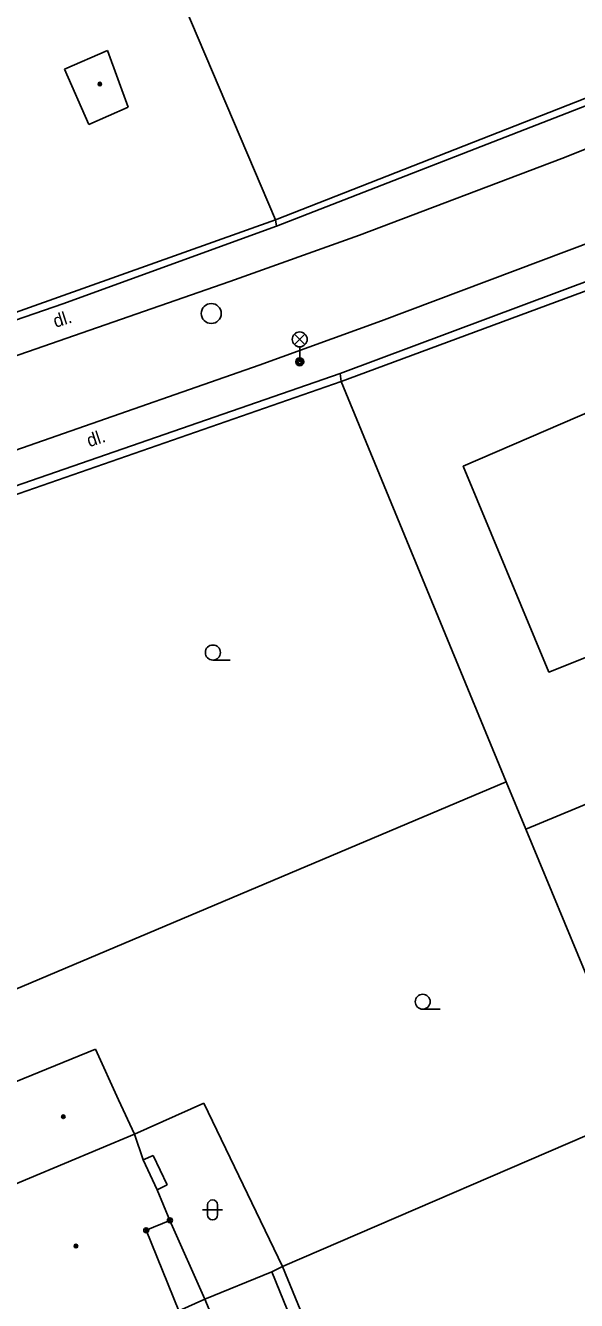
# Model space of a CAD drawing. Extents: x -600391 to -599491, y -1160176 to -1159402.
# Drawn here: x -599891.2 to -599863.6, y -1160105.5 to -1160041.7 of the extents above; entities that cross this region are included whole.
import ezdxf

# ---------------------------------------------------------------- set-up
doc = ezdxf.new("R2010")
doc.units = 0
for name, color, linetype in [('Level 10', 7, 'Continuous'), ('Level 11', 7, 'Continuous'), ('Level 27', 7, 'Continuous'), ('Level 33', 7, 'Continuous'), ('Level 36', 7, 'Continuous'), ('Level 39', 7, 'Continuous'), ('Level 40', 7, 'Continuous'), ('Level 5', 7, 'Continuous'), ('Level 51', 7, 'Continuous'), ('Level 7', 7, 'Continuous')]:
    doc.layers.add(name, color=color, linetype=linetype)

msp = doc.modelspace()

# ---------------------------------------------------------------- linework, layer by layer
at = {"layer": 'Level 10'}
for points in [[(-599906.01, -1160063.17), (-599902.43, -1160061.94), (-599901.28, -1160061.54), (-599880.99, -1160054.5), (-599874.5, -1160052.17), (-599864.36, -1160048.33), (-599841.34, -1160039.13), (-599840.49, -1160038.79), (-599839.99, -1160038.6), (-599839.65, -1160038.21), (-599839.36, -1160037.6), (-599839.27, -1160036.72), (-599839.47, -1160036.06)], [(-599839.71, -1160043.28), (-599862.7, -1160052.44), (-599873.39, -1160056.47), (-599879.52, -1160058.69), (-599899.8, -1160065.76), (-599900.91, -1160066.15), (-599904.58, -1160067.24)]]:
    msp.add_lwpolyline(points, dxfattribs=at)
at = {"layer": 'Level 11'}
for points in [[(-599852.61, -1160069.1), (-599865.01, -1160074.06), (-599869.3, -1160063.75), (-599856.88, -1160058.38)], [(-599883.99, -1160101.52), (-599885.18, -1160102.02), (-599883.54, -1160106.05)]]:
    msp.add_lwpolyline(points, dxfattribs=at)
at = {"layer": 'Level 27'}
msp.add_circle((-599881.92, -1160056.1), 0.5, dxfattribs=at)
at = {"layer": 'Level 33'}
for p, q in [((-599877.755, -1160057.66), (-599877.225, -1160057.13)), ((-599877.755, -1160057.13), (-599877.225, -1160057.66)), ((-599877.49, -1160057.77), (-599877.49, -1160058.52))]:
    msp.add_line(p, q, dxfattribs=at)
for centre, radius in [((-599877.49, -1160057.395), 0.375), ((-599877.49, -1160058.52), 0.2), ((-599877.49, -1160058.52), 0.145), ((-599877.49, -1160058.52), 0.0876)]:
    msp.add_circle(centre, radius, dxfattribs=at)
at = {"layer": 'Level 36'}
for p, q in [((-599881.84, -1160073.455), (-599880.965, -1160073.455)), ((-599871.33, -1160090.945), (-599870.455, -1160090.945)), ((-599882.356, -1160100.996), (-599881.356, -1160100.996)), ((-599882.106, -1160100.746), (-599882.106, -1160101.246)), ((-599881.606, -1160100.746), (-599881.606, -1160101.246))]:
    msp.add_line(p, q, dxfattribs=at)
for centre in [(-599881.84, -1160073.08), (-599871.33, -1160090.57)]:
    msp.add_circle(centre, 0.375, dxfattribs=at)
for centre, start, end in [((-599881.856, -1160100.746), 0, 180), ((-599881.856, -1160101.246), 180, 0)]:
    msp.add_arc(centre, 0.25, start, end, dxfattribs=at)
at = {"layer": 'Level 39'}
for centre, radius in [((-599887.5, -1160044.61), 0.09), ((-599887.5, -1160044.61), 0.0398), ((-599889.33, -1160096.33), 0.09), ((-599889.33, -1160096.33), 0.0398), ((-599883.99, -1160101.52), 0.125), ((-599883.99, -1160101.52), 0.0551), ((-599885.18, -1160102.02), 0.125), ((-599885.18, -1160102.02), 0.0551), ((-599888.7, -1160102.81), 0.09), ((-599888.7, -1160102.81), 0.0398)]:
    msp.add_circle(centre, radius, dxfattribs=at)
at = {"layer": 'Level 5'}
for points in [[(-599887.12, -1160042.92), (-599889.27, -1160043.87)], [(-599886.08, -1160045.76), (-599887.12, -1160042.92)], [(-599889.27, -1160043.87), (-599888.06, -1160046.63)], [(-599888.06, -1160046.63), (-599886.08, -1160045.76)], [(-599893.38, -1160095.25), (-599887.72, -1160092.94)], [(-599887.72, -1160092.94), (-599886.56, -1160095.48)], [(-599886.56, -1160095.48), (-599885.76, -1160097.2)], [(-599885.76, -1160097.2), (-599891.02, -1160099.4)], [(-599885.76, -1160097.2), (-599885.33, -1160098.49)], [(-599885.33, -1160098.49), (-599884.63, -1160099.99)], [(-599891.02, -1160099.4), (-599893.02, -1160100.25)], [(-599884.63, -1160099.99), (-599883.99, -1160101.52)], [(-599883.99, -1160101.52), (-599882.25, -1160105.47)], [(-599882.25, -1160105.47), (-599883.54, -1160106.05)], [(-599882.25, -1160105.47), (-599880.64, -1160109.29)]]:
    msp.add_lwpolyline(points, dxfattribs=at)
at = {"layer": 'Level 51'}
for points in [[(-599866.16, -1160081.92), (-599850.15, -1160075.29)], [(-599867.15, -1160079.55), (-599866.16, -1160081.92)], [(-599866.16, -1160081.92), (-599860.3, -1160096.05)], [(-599885.76, -1160097.2), (-599882.3, -1160095.65)], [(-599882.3, -1160095.65), (-599878.35, -1160103.84)], [(-599878.35, -1160103.84), (-599860.3, -1160096.05)], [(-599885.33, -1160098.49), (-599884.83, -1160098.28)], [(-599884.83, -1160098.28), (-599884.13, -1160099.74)], [(-599884.13, -1160099.74), (-599884.63, -1160099.99)], [(-599882.25, -1160105.47), (-599878.89, -1160104.1)], [(-599878.89, -1160104.1), (-599878.35, -1160103.84)], [(-599878.89, -1160104.1), (-599874.54, -1160114.76)], [(-599873.95, -1160114.56), (-599878.35, -1160103.84)]]:
    msp.add_lwpolyline(points, dxfattribs=at)
at = {"layer": 'Level 7'}
for points in [[(-599850.01, -1160016.39), (-599847, -1160023.87), (-599841.76, -1160036.9), (-599878.71, -1160051.41)], [(-599886.45, -1160033.19), (-599878.71, -1160051.41)], [(-599841.12, -1160037.1), (-599878.65, -1160051.73)], [(-599838.11, -1160044.51), (-599858.41, -1160052.63), (-599858.99, -1160052.94), (-599875.46, -1160059.11)], [(-599878.71, -1160051.41), (-599899.01, -1160058.63)], [(-599878.65, -1160051.73), (-599889.35, -1160055.61), (-599898.91, -1160058.91)], [(-599878.71, -1160051.41), (-599878.65, -1160051.73)], [(-599875.41, -1160059.5), (-599858.87, -1160053.38)], [(-599903.94, -1160068.98), (-599875.46, -1160059.11)], [(-599898.85, -1160067.66), (-599875.41, -1160059.5)], [(-599875.41, -1160059.5), (-599875.46, -1160059.11)], [(-599867.15, -1160079.55), (-599875.41, -1160059.5)], [(-599903.85, -1160095.07), (-599867.15, -1160079.55)]]:
    msp.add_lwpolyline(points, dxfattribs=at)

# ---------------------------------------------------------------- texts
at = {"layer": 'Level 40'}
for rotation, p in [(17.76239, (-599889.72, -1160056.82)), (18.47829, (-599888.03, -1160062.8))]:
    msp.add_text('dl.', height=0.65, rotation=rotation, dxfattribs=at).set_placement(p)

doc.saveas('drawing.dxf')
